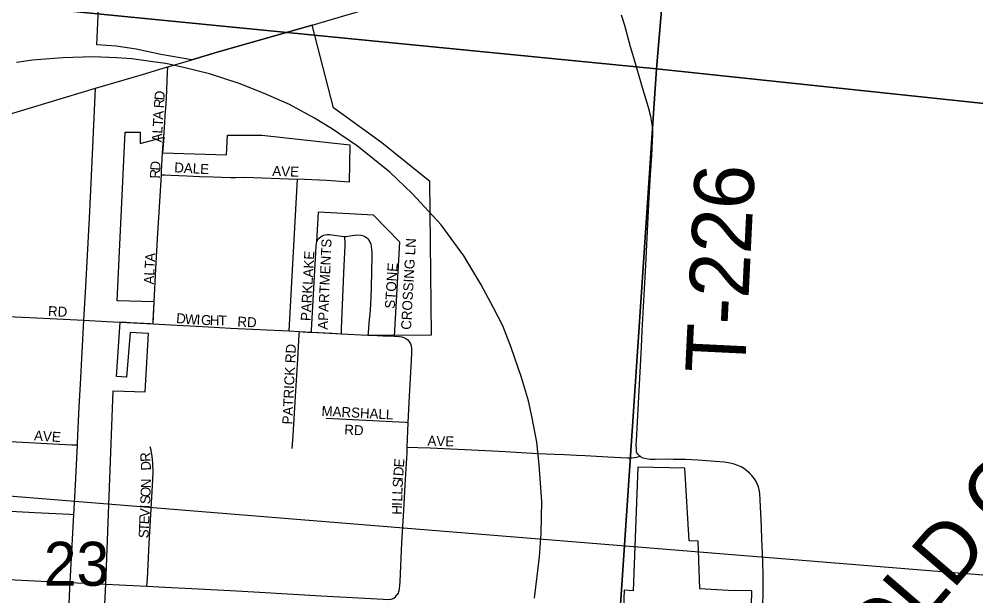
# Model space of a CAD drawing. Extents: x -209 to 4852, y 0 to 905.
# Drawn here: x 159.74 to 177.93, y 279.65 to 290.63 of the extents above; entities that cross this region are included whole.
import ezdxf

# ---------------------------------------------------------------- set-up
doc = ezdxf.new("R2010")
doc.units = 0
for name, color, linetype in [('GM_P_County_Alignment', 7, 'Continuous'), ('GM_X_Airport_Location_Class_2', 7, 'Continuous'), ('GM_X_Airport_Location_Class_3', 7, 'Continuous'), ('GM_X_County_Road_Text', 7, 'Continuous'), ('GM_X_County_ROW', 7, 'Continuous'), ('GM_X_Interstate_Location', 7, 'Continuous'), ('GM_X_Minor_River', 7, 'Continuous'), ('GM_X_Township_Road', 7, 'Continuous'), ('GM_X_Township_Road_Text', 7, 'Continuous'), ('GM_X_Township_Text', 7, 'Continuous'), ('GM_X_US_Location', 7, 'Continuous'), ('GM_X_US_Route', 7, 'Continuous'), ('SH_Text', 7, 'Continuous')]:
    doc.layers.add(name, color=color, linetype=linetype)

msp = doc.modelspace()

# ---------------------------------------------------------------- linework, layer by layer
at = {"layer": 'GM_X_Airport_Location_Class_2'}
for points in [[(162.57, 289.723), (162.916, 289.825)], [(161.196, 289.318), (162.087, 289.576), (162.477, 289.695), (162.548, 289.716), (162.57, 289.723)], [(162.482, 288.266), (162.487, 288.321), (162.492, 288.381), (162.511, 288.66), (162.521, 288.792), (162.536, 289.025), (162.542, 289.126), (162.565, 289.614), (162.57, 289.723)], [(159.432, 288.786), (161.196, 289.318)], [(160.974, 284.899), (161.007, 285.544), (161.084, 286.969), (161.151, 288.332), (161.196, 289.318)], [(165.401, 286.393), (165.434, 286.959)], [(166.878, 284.596), (166.98, 286.384), (166.477, 286.902), (165.434, 286.959)], [(165.3, 284.672), (165.303, 284.714), (165.387, 286.304), (165.393, 286.366), (165.401, 286.393), (165.415, 286.424), (165.43, 286.447), (165.454, 286.471), (165.505, 286.506), (165.534, 286.517), (165.564, 286.525), (165.598, 286.531), (165.645, 286.53), (165.687, 286.525), (165.87, 286.498), (165.907, 286.494), (165.933, 286.494)], [(165.869, 284.643), (165.873, 284.74), (165.923, 285.94), (165.939, 286.319), (165.94, 286.387), (165.935, 286.469), (165.933, 286.494)], [(165.933, 286.494), (165.955, 286.493), (165.988, 286.497), (166.116, 286.518), (166.178, 286.523), (166.239, 286.519), (166.27, 286.513), (166.299, 286.502), (166.327, 286.489), (166.351, 286.471), (166.372, 286.45), (166.391, 286.426), (166.411, 286.394), (166.426, 286.349), (166.434, 286.311), (166.443, 286.249), (166.449, 286.188), (166.449, 286.068), (166.444, 285.889), (166.443, 285.829), (166.439, 285.707), (166.437, 285.645), (166.432, 285.521), (166.428, 285.336), (166.414, 285.088), (166.391, 284.842), (166.376, 284.66), (166.372, 284.619)], [(159.249, 284.985), (159.948, 284.949), (160.974, 284.899)], [(160.849, 282.526), (160.851, 282.57), (160.885, 283.255), (160.911, 283.684), (160.974, 284.899)], [(160.974, 284.899), (161.41, 284.878), (161.664, 284.866)], [(157.294, 282.717), (157.448, 282.71), (158.381, 282.657), (159.807, 282.582), (160.745, 282.532), (160.849, 282.526)], [(160.781, 281.204), (160.811, 281.764), (160.849, 282.526)], [(157.226, 281.394), (158.052, 281.352), (160.039, 281.244), (160.703, 281.208), (160.781, 281.204)], [(160.712, 279.908), (160.723, 280.15), (160.781, 281.204)], [(157.154, 280.087), (157.226, 280.083), (158.723, 280.01), (159.543, 279.966), (160.158, 279.936), (160.569, 279.914), (160.712, 279.908)], [(160.454, 274.587), (160.498, 275.512), (160.541, 276.502), (160.583, 277.372), (160.62, 278.051), (160.672, 279.039), (160.699, 279.658), (160.712, 279.908)], [(160.712, 279.908), (161.387, 279.878)]]:
    msp.add_lwpolyline(points, dxfattribs=at)
at = {"layer": 'GM_X_County_Road_Text'}
msp.add_lwpolyline([(162.916, 289.825), (163.027, 289.858), (163.507, 290.001), (165.31, 290.518), (165.978, 290.712), (166.393, 290.833), (168.22, 291.366)], dxfattribs=at)
at = {"layer": 'GM_X_County_ROW'}
for points in [[(171.542, 282.312), (171.516, 282.336), (171.502, 282.352), (171.488, 282.374), (171.481, 282.398), (171.477, 282.455), (171.475, 282.52), (171.479, 282.614), (171.485, 282.721), (171.492, 282.843), (171.507, 283.089), (171.577, 284.387), (171.59, 284.696), (171.633, 285.498), (171.655, 285.947), (171.703, 286.861), (171.723, 287.238), (171.746, 287.666), (171.768, 288.036), (171.786, 288.309), (171.791, 288.436), (171.79, 288.531), (171.785, 288.589), (171.767, 288.7), (171.751, 288.774), (171.706, 288.951), (171.619, 289.242), (171.428, 289.895), (171.368, 290.103), (171.255, 290.511), (171.196, 290.708)], [(173.883, 279.426), (173.887, 279.756), (173.885, 280.037), (173.88, 280.317), (173.874, 280.476), (173.861, 280.728), (173.854, 280.97), (173.846, 281.227), (173.832, 281.478), (173.823, 281.603), (173.811, 281.674), (173.797, 281.73), (173.781, 281.772), (173.754, 281.829), (173.723, 281.881), (173.674, 281.943), (173.628, 281.99), (173.575, 282.037), (173.521, 282.079), (173.467, 282.11), (173.404, 282.138), (173.334, 282.161), (173.261, 282.178), (173.144, 282.196), (172.89, 282.221), (172.648, 282.237), (172.411, 282.248), (172.178, 282.252), (172.072, 282.253), (171.832, 282.248), (171.738, 282.252), (171.666, 282.26), (171.64, 282.266), (171.609, 282.274), (171.573, 282.289), (171.542, 282.312)], [(161.387, 279.878), (162.172, 279.838)], [(162.172, 279.838), (162.513, 279.82), (163.028, 279.793), (163.877, 279.748), (164.31, 279.722), (165.486, 279.655), (166.667, 279.59), (166.759, 279.586), (166.812, 279.592), (166.835, 279.597), (166.856, 279.607), (166.873, 279.618), (166.895, 279.637), (166.911, 279.653), (166.924, 279.672)]]:
    msp.add_lwpolyline(points, dxfattribs=at)
at = {"layer": 'GM_X_Minor_River'}
for points in [[(153.275, 311.838), (173.108, 309.953), (173.577, 309.901), (171.86, 289.687), (151.499, 291.694)], [(173.577, 309.901), (193.768, 307.931), (193.859, 307.914), (191.805, 287.574), (171.86, 289.687)], [(151.499, 291.694), (171.86, 289.687), (170.498, 269.384), (149.411, 271.455)], [(171.86, 289.687), (191.805, 287.574), (189.771, 267.627), (170.498, 269.384)]]:
    msp.add_lwpolyline(points, close=True, dxfattribs=at)
at = {"layer": 'GM_X_Township_Text'}
for points in [[(162.447, 287.667), (162.451, 287.75), (162.469, 288.085), (162.482, 288.261), (162.482, 288.266)], [(162.291, 284.834), (162.293, 284.89), (162.307, 285.248), (162.328, 285.632), (162.342, 285.876), (162.38, 286.56), (162.413, 287.051), (162.447, 287.667)], [(162.447, 287.667), (162.506, 287.664), (162.628, 287.658), (162.932, 287.647), (163.168, 287.638), (163.43, 287.628), (163.763, 287.616), (163.855, 287.618)], [(163.855, 287.618), (164.034, 287.622), (165.028, 287.582)], [(161.664, 284.866), (161.784, 284.861), (161.856, 284.859), (162.245, 284.837), (162.291, 284.834)], [(162.291, 284.834), (162.624, 284.814), (163.11, 284.787)], [(163.11, 284.787), (163.339, 284.775), (163.759, 284.752), (164.87, 284.697), (165.063, 284.685)], [(165.063, 284.685), (165.06, 284.633), (165.034, 284.161), (164.99, 283.451), (164.944, 282.706), (164.927, 282.457)], [(165.063, 284.685), (165.215, 284.676), (165.3, 284.672)], [(165.3, 284.672), (165.694, 284.651), (165.869, 284.643)], [(165.869, 284.643), (166.372, 284.619)], [(166.372, 284.619), (166.436, 284.616), (166.658, 284.606), (166.878, 284.596)], [(166.878, 284.596), (166.966, 284.589), (167.015, 284.582), (167.058, 284.569), (167.091, 284.554), (167.11, 284.541), (167.129, 284.524), (167.145, 284.509), (167.166, 284.483), (167.184, 284.449), (167.195, 284.414), (167.201, 284.354), (167.202, 284.271), (167.196, 284.141), (167.149, 283.337), (167.13, 282.949)], [(167.13, 282.949), (167.086, 282.951), (165.577, 283.028)], [(167.13, 282.949), (167.12, 282.636), (167.115, 282.486)], [(162.172, 279.838), (162.18, 279.98), (162.216, 280.654), (162.279, 281.758), (162.287, 282.003), (162.283, 282.187), (162.271, 282.309), (162.25, 282.43), (162.236, 282.49)], [(167.115, 282.486), (167.11, 282.379), (167.073, 281.77), (167.048, 281.284), (167.013, 280.665), (166.977, 279.928), (166.972, 279.843), (166.969, 279.797), (166.96, 279.751), (166.957, 279.733), (166.946, 279.706), (166.924, 279.672)], [(167.115, 282.486), (167.319, 282.478), (167.554, 282.471), (168.739, 282.415), (168.86, 282.406), (168.982, 282.399), (169.602, 282.365), (169.92, 282.354), (170.11, 282.344), (170.341, 282.333), (170.505, 282.324), (170.933, 282.302), (171.309, 282.282), (171.392, 282.282), (171.444, 282.285), (171.479, 282.291), (171.511, 282.3), (171.542, 282.312)]]:
    msp.add_lwpolyline(points, dxfattribs=at)
at = {"layer": 'GM_X_US_Location'}
for points in [[(161.071, 273.584), (161.387, 279.878), (161.53, 283.557), (162.136, 283.539), (162.204, 284.65), (161.854, 284.665), (161.783, 283.817), (161.593, 283.828), (161.664, 284.866), (162.291, 284.834), (162.307, 285.248), (161.608, 285.271), (161.757, 288.482), (162.043, 288.482), (162.043, 288.262), (162.492, 288.381), (162.469, 288.085), (163.683, 288.048), (163.701, 288.423), (164.357, 288.425), (166.026, 288.24), (166.019, 287.529), (165.593, 287.558), (165.028, 287.582), (164.87, 284.697), (165.063, 284.685), (165.3, 284.672), (165.869, 284.643), (166.372, 284.619), (167.583, 284.624), (167.552, 287.54), (166.64, 288.277), (165.718, 288.943), (165.31, 290.518), (163.507, 290.001), (163.027, 289.858), (162.433, 289.957), (161.964, 290.059), (161.589, 290.114), (161.221, 290.138), (161.373, 293.497)], [(173.612, 277.334), (173.669, 279.752), (173.22, 279.758), (172.683, 279.788), (172.649, 280.697), (172.48, 280.702), (172.401, 282.085), (171.504, 282.106), (171.418, 279.752), (171.245, 279.762), (171.133, 276.84)]]:
    msp.add_lwpolyline(points, dxfattribs=at)
at = {"layer": 'GM_X_US_Route'}
msp.add_lwpolyline([(169.539, 279.609), (169.633, 280.395), (169.664, 280.842), (169.674, 281.151), (169.677, 281.452), (169.63, 282.147), (169.584, 282.578), (169.495, 283.042), (169.423, 283.369), (169.295, 283.813), (169.096, 284.384), (168.937, 284.792), (168.761, 285.139), (168.522, 285.586), (168.195, 286.128), (167.765, 286.717), (167.212, 287.314), (166.789, 287.716), (166.174, 288.212), (165.68, 288.549), (165.359, 288.744), (164.879, 289.006), (164.385, 289.224), (163.924, 289.408), (163.36, 289.59), (162.867, 289.712), (162.53, 289.785), (162.281, 289.818), (161.886, 289.873), (161.591, 289.896), (161.152, 289.912), (160.573, 289.896), (159.994, 289.847), (159.693, 289.805)], dxfattribs=at)
at = {"layer": 'SH_Text'}
msp.add_lwpolyline([(110.173, 285.569), (202.362, 278.085), (232.041, 278.085), (232.041, 272.446), (202.369, 272.22)], close=True, dxfattribs=at)

# ---------------------------------------------------------------- texts
at = {"layer": 'GM_P_County_Alignment'}
for s, rotation, p in [('COLUMBUS', 49.9762, (178.426, 280.867)), ('OLD', 49.1507, (176.166, 278.226))]:
    msp.add_text(s, height=1.1364, rotation=rotation, dxfattribs=at).set_placement(p)
at = {"layer": 'GM_X_Airport_Location_Class_3'}
for s, height, rotation, p in [('D', 0.189, 85.2745, (162.5, 289.079)), ('R', 0.189, 86.5494, (162.491, 288.931)), ('A', 0.189, 86.5589, (162.478, 288.714)), ('T', 0.189, 86.5561, (162.47, 288.581)), ('L', 0.189, 86.5549, (162.462, 288.448)), ('A', 0.189, 86.5668, (162.452, 288.282)), ('APARTMENTS', 0.1894, 87.5362, (165.608, 284.717)), ('CROSSING LN', 0.18939, 86.8545, (167.191, 284.714)), ('PARKLAKE', 0.1894, 86.9046, (165.283, 284.881)), ('STONE', 0.1894, 86.183, (166.883, 285.115)), ('RD', 0.1894, 356.989, (160.287, 284.982)), ('AVE', 0.1894, 356.0569, (160.021, 282.615))]:
    msp.add_text(s, height=height, rotation=rotation, dxfattribs=at).set_placement(p)
at = {"layer": 'GM_X_Interstate_Location'}
for s, height, rotation, p in [('R', 0.189, 89.0771, (162.418, 287.595)), ('D', 0.189, 85.7337, (162.421, 287.742)), ('DALE', 0.1894, 356.9075, (162.687, 287.715)), ('AVE', 0.1894, 358.0261, (164.553, 287.648)), ('A', 0.189, 86.7195, (162.323, 286.009)), ('T', 0.189, 86.7474, (162.316, 285.876)), ('L', 0.189, 86.802, (162.308, 285.743)), ('A', 0.189, 87.7041, (162.302, 285.578)), ('D', 0.189, 355.0766, (162.722, 284.848)), ('W', 0.189, 355.458, (162.889, 284.834)), ('I', 0.189, 357.4338, (163.112, 284.816)), ('G', 0.189, 358.2701, (163.198, 284.812)), ('H', 0.189, 358.3151, (163.365, 284.807)), ('T', 0.189, 358.3057, (163.532, 284.803)), ('RD', 0.1894, 356.9776, (163.887, 284.782)), ('PATRICK RD', 0.1894, 87.2086, (164.933, 282.913)), ('MARSHALL', 0.1894, 356.986, (165.487, 283.082)), ('RD', 0.1894, 356.9884, (165.92, 282.727)), ('AVE', 0.1894, 358.0261, (167.503, 282.515)), ('R', 0.189, 92.4537, (162.24, 282.209)), ('D', 0.189, 93.4114, (162.25, 282.044)), ('E', 0.189, 85.9118, (167.056, 282.094)), ('D', 0.189, 85.9097, (167.044, 281.928)), ('N', 0.189, 88.6867, (162.245, 281.702)), ('S', 0.189, 86.9384, (167.032, 281.712)), ('I', 0.189, 86.0638, (167.039, 281.845)), ('O', 0.189, 87.2227, (162.237, 281.53)), ('L', 0.189, 88.2732, (167.024, 281.447)), ('L', 0.189, 88.2237, (167.028, 281.58)), ('S', 0.189, 87.2399, (162.231, 281.397)), ('I', 0.189, 88.2781, (167.021, 281.364)), ('V', 0.189, 87.2446, (162.219, 281.148)), ('I', 0.189, 87.2446, (162.227, 281.314)), ('H', 0.189, 88.2947, (167.016, 281.197)), ('T', 0.189, 87.2399, (162.206, 280.881)), ('E', 0.189, 87.2399, (162.212, 281.014)), ('S', 0.189, 87.2399, (162.2, 280.748))]:
    msp.add_text(s, height=height, rotation=rotation, dxfattribs=at).set_placement(p)
at = {"layer": 'GM_X_Township_Road'}
msp.add_text('T-226', height=1.1364, rotation=87.2225, dxfattribs=at).set_placement((173.539, 283.871))
at = {"layer": 'GM_X_Township_Road_Text'}
msp.add_text('23', height=0.8371, rotation=0, dxfattribs=at).set_placement((160.21, 279.847))

doc.saveas('drawing.dxf')
